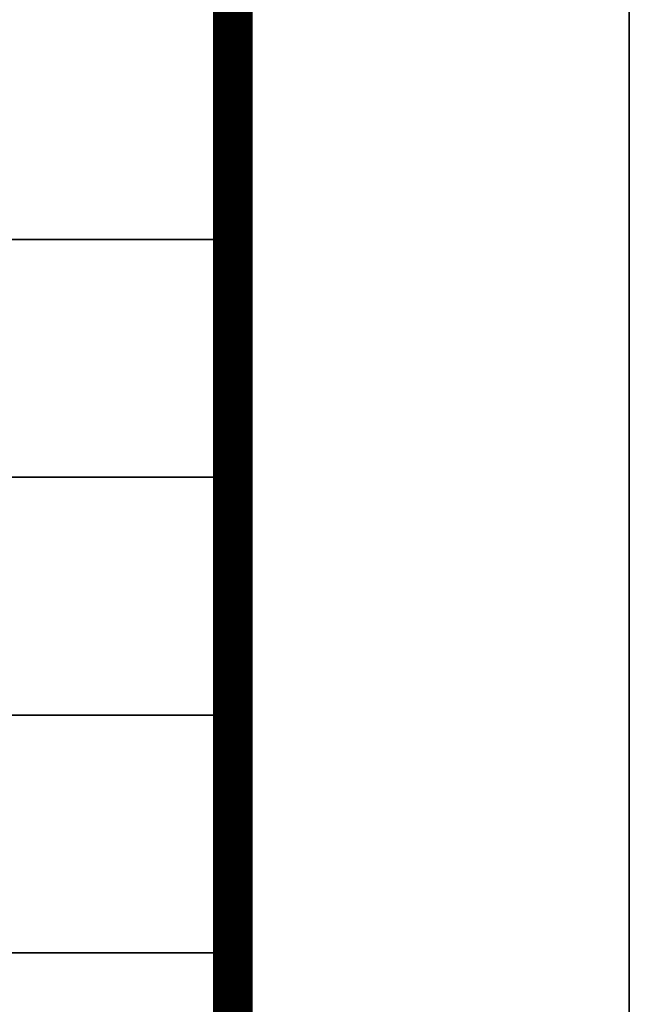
# Model space of a CAD drawing. Extents: x 1109697 to 1467097, y -139975 to 53891.
# Tile 287 of 386: x 1360460 to 1361997, y -63746 to -61263. Entities that reach past the tile are written whole.
import ezdxf

# ---------------------------------------------------------------- set-up
doc = ezdxf.new("R2010")
doc.units = 0
doc.header["$LTSCALE"] = 1000
doc.header["$MEASUREMENT"] = 0
doc.layers.add('PUB_TEXT', color=7, linetype='Continuous')
doc.layers.add('PUB_TITLE', color=4, linetype='Continuous')
doc.layers.add('图框', color=4, linetype='Continuous', lineweight=35)

# ---------------------------------------------------------------- blocks, each defined once
blk = doc.blocks.new('图签01')
at = {"layer": '图框', "color": 4}
for p, q in [((1793883, 94064.5), (1797883, 94064.5)), ((1793883, 93464.5), (1797883, 93464.5)), ((1793883, 92864.5), (1797883, 92864.5)), ((1793883, 92264.5), (1797883, 92264.5))]:
    blk.add_line(p, q, dxfattribs=at)

msp = doc.modelspace()

# ---------------------------------------------------------------- linework, layer by layer
at = {"layer": 'PUB_TITLE'}
for points in [[(1277897, -74118.9), (1361997, -74118.9), (1361997, -14718.9), (1277897, -14718.9)], [(1361997, -74118.9), (1446097, -74118.9), (1446097, -14718.9), (1361997, -14718.9)]]:
    msp.add_lwpolyline(points, close=True, dxfattribs=at)
at = {"layer": 'PUB_TITLE', "const_width": 100}
msp.add_lwpolyline([(1280397, -73118.9), (1360997, -73118.9), (1360997, -15718.9), (1280397, -15718.9)], close=True, dxfattribs=at)

# ---------------------------------------------------------------- block references
at = {"layer": 'PUB_TEXT'}
msp.add_blockref('图签01', (-436886, -155881.3), dxfattribs=at)

doc.saveas('drawing.dxf')
